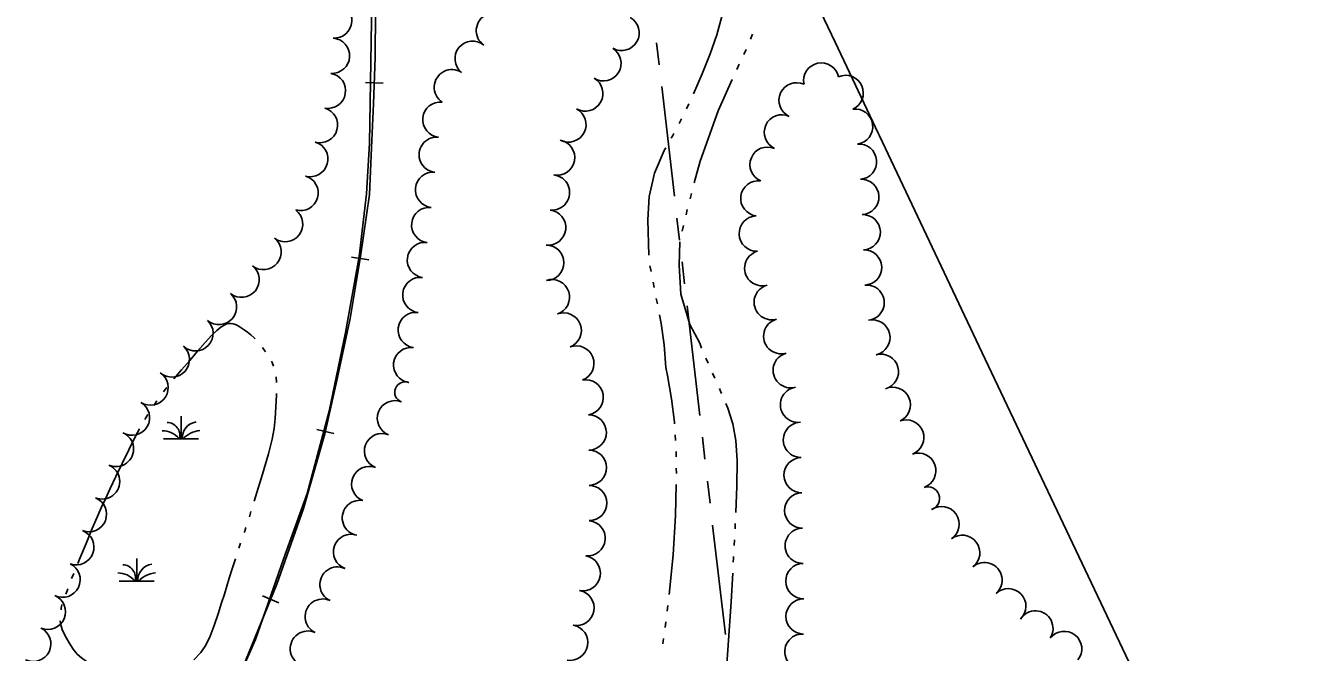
# Model space of a CAD drawing. Extents: x -25029 to 2274964, y -81170 to 687028.
# Drawn here: x -3559 to -2842, y -63252 to -62897 of the extents above; entities that cross this region are included whole.
import ezdxf

# ---------------------------------------------------------------- set-up
doc = ezdxf.new("R2010")
doc.units = 0
for name, color, linetype in [('DIVISIONS', 7, 'Continuous'), ('DV_X_Corp_Line', 7, 'Continuous'), ('RD_X_RR_1', 7, 'Continuous'), ('RR', 7, 'Continuous'), ('TREES', 7, 'Continuous'), ('WATER', 7, 'Continuous')]:
    doc.layers.add(name, color=color, linetype=linetype)

msp = doc.modelspace()

# ---------------------------------------------------------------- linework, layer by layer
at = {"layer": 'DIVISIONS'}
for p, q in [((-3201.66, -62906.72), (-3200.22, -62919.14)), ((-3198.78, -62931.55), (-3191.58, -62993.64)), ((-3190.14, -63006.06), (-3188.7, -63018.47)), ((-3187.26, -63030.89), (-3185.82, -63043.31)), ((-3184.38, -63055.72), (-3177.18, -63117.81)), ((-3175.74, -63130.22), (-3174.3, -63142.64)), ((-3172.86, -63155.06), (-3171.42, -63167.47)), ((-3169.98, -63179.89), (-3162.77, -63241.97))]:
    msp.add_line(p, q, dxfattribs=at)
at = {"layer": 'DV_X_Corp_Line'}
for p, q in [((-3104.83, -62897.74), (-3145.86, -62811.18)), ((-3104.83, -62897.74), (-3145.86, -62811.18)), ((-3145.86, -62811.18), (-3104.83, -62897.74)), ((-3145.86, -62811.18), (-3104.83, -62897.74)), ((-3100.69, -62906.48), (-3104.83, -62897.74)), ((-3100.69, -62906.48), (-3104.83, -62897.74)), ((-3104.83, -62897.74), (-3100.69, -62906.48)), ((-3104.83, -62897.74), (-3100.69, -62906.48)), ((-3076.16, -62958.23), (-3100.69, -62906.48)), ((-3076.16, -62958.23), (-3100.69, -62906.48)), ((-3100.69, -62906.48), (-3076.16, -62958.23)), ((-3100.69, -62906.48), (-3076.16, -62958.23)), ((-3075.57, -62959.47), (-3076.16, -62958.23)), ((-3075.57, -62959.47), (-3076.16, -62958.23)), ((-3076.16, -62958.23), (-3075.57, -62959.47)), ((-3076.16, -62958.23), (-3075.57, -62959.47)), ((-3017.36, -63082.27), (-3075.57, -62959.47)), ((-3017.36, -63082.27), (-3075.57, -62959.47)), ((-3075.57, -62959.47), (-3017.36, -63082.27)), ((-3075.57, -62959.47), (-3017.36, -63082.27)), ((-2841.75, -63452.76), (-3017.36, -63082.27)), ((-2841.75, -63452.76), (-3017.36, -63082.27)), ((-3017.36, -63082.27), (-2841.75, -63452.76)), ((-3017.36, -63082.27), (-2841.75, -63452.76))]:
    msp.add_line(p, q, dxfattribs=at)
at = {"layer": 'RD_X_RR_1'}
msp.add_lwpolyline([(-3474.93, -63349.36), (-3428.58, -63244.79), (-3412.81, -63199.18), (-3399.44, -63161.97), (-3387.01, -63115.38), (-3377.66, -63070.77), (-3370.06, -63027.85), (-3365.92, -62992.22), (-3364.16, -62963.51), (-3362.67, -62871.29), (-3362.15, -62780.62), (-3361.43, -62661.68), (-3359.77, -62629.76), (-3356.01, -62597.88), (-3350.74, -62564.61), (-3343.79, -62534.33), (-3333.57, -62504.26), (-3318.11, -62463.65), (-3310.13, -62447.37)], dxfattribs=at)
at = {"layer": 'RR'}
for p, q in [((-3366.41, -62929.23), (-3356.42, -62929.59)), ((-3374.4, -63028.14), (-3364.54, -63029.77)), ((-3394.01, -63125.88), (-3384.25, -63128.06)), ((-3424.65, -63220.1), (-3415.41, -63223.9))]:
    msp.add_line(p, q, dxfattribs=at)
msp.add_lwpolyline([(-3360.69, -62888.91), (-3360.89, -62915.02), (-3361.85, -62941.36), (-3363.04, -62966.3), (-3364.11, -62992.75), (-3369.28, -63027.82), (-3375.11, -63062.89), (-3382.67, -63098.09), (-3389.42, -63128.3), (-3401.44, -63170.5), (-3416.49, -63213.39), (-3439.49, -63269.27)], dxfattribs=at)
at = {"layer": 'TREES'}
msp.add_line((-3046.02, -63171.1), (-3046.02, -63171.1), dxfattribs=at)
for centre, radius, start, end in [((-3384.13, -62894.12), 10, 266.35377, 86.35377), ((-3293.73, -62899.83), 10, 54.90096, 234.90096), ((-3221.51, -62901.15), 10, 240.3599, 60.3599), ((-3385.37, -62914.09), 10, 266.56292, 86.56292), ((-3305.79, -62915.77), 10, 50.90622, 230.90622), ((-3231.76, -62918.32), 10, 237.9829, 57.9829), ((-3317.53, -62931.93), 10, 57.09331, 237.09331), ((-3108.47, -62928.12), 10, 12.23878, 192.23878), ((-3387.68, -62933.92), 10, 260.09961, 80.09961), ((-3242.04, -62935.47), 10, 240.13599, 60.13599), ((-3094.7, -62935.17), 10, 293.59486, 113.59486), ((-3122.42, -62939.33), 10, 65.31017, 245.31017), ((-3324, -62950.27), 10, 84.03247, 264.03247), ((-3392.15, -62953.38), 10, 254.03306, 74.03306), ((-3251.6, -62953.03), 10, 242.71147, 62.71147), ((-3130.77, -62957.5), 10, 65.31017, 245.31017), ((-3089.36, -62954.24), 10, 277.68199, 97.68199), ((-3397.66, -62972.61), 10, 254.03306, 74.03306), ((-3326.08, -62970.16), 10, 84.03246, 264.03246), ((-3257.99, -62971.75), 10, 259.62483, 79.62483), ((-3087.15, -62974.11), 10, 274.97988, 94.97988), ((-3138.87, -62975.78), 10, 66.92799, 246.92799), ((-3403.16, -62991.84), 10, 254.03306, 74.03306), ((-3328.16, -62990.05), 10, 84.03247, 264.03247), ((-3260.88, -62991.53), 10, 263.7283, 83.7283), ((-3144.09, -62994.9), 10, 82.53819, 262.53819), ((-3085.85, -62994.06), 10, 272.45336, 92.45336), ((-3330.33, -63009.93), 10, 83.51149, 263.51149), ((-3411.91, -63009.46), 10, 233.13685, 53.13685), ((-3263.07, -63011.41), 10, 263.72829, 83.72829), ((-3144.98, -63014.81), 10, 92.32034, 272.32034), ((-3085.05, -63014.05), 10, 272.18611, 92.18611), ((-3424.13, -63025.28), 10, 231.51961, 51.51961), ((-3332.76, -63029.78), 10, 82.52385, 262.52385), ((-3264.11, -63031.35), 10, 270.30176, 90.30176), ((-3141.89, -63034.43), 10, 105.59181, 285.59181), ((-3084.28, -63034.03), 10, 272.18611, 92.18611), ((-3436.57, -63040.94), 10, 231.51962, 51.51962), ((-3335.36, -63049.61), 10, 82.52385, 262.52385), ((-3260.92, -63050.85), 10, 288.26046, 108.26046), ((-3449.3, -63056.37), 10, 229.46427, 49.46427), ((-3136.51, -63053.69), 10, 105.59181, 285.59181), ((-3082.87, -63053.97), 10, 275.89292, 95.89293), ((-3462.61, -63071.28), 10, 227.0125, 47.0125), ((-3337.97, -63069.44), 10, 82.52385, 262.52385), ((-3254.23, -63069.69), 10, 290.84389, 110.84389), ((-3131.14, -63072.96), 10, 105.59181, 285.59181), ((-3079.6, -63073.67), 10, 282.96764, 102.96764), ((-3476.03, -63086.12), 10, 228.74617, 48.74617), ((-3340.57, -63089.27), 10, 82.52385, 262.52385), ((-3247.11, -63088.38), 10, 290.84388, 110.84388), ((-3125.76, -63092.22), 10, 105.59181, 285.59181), ((-3074.75, -63093.06), 10, 285.12474, 105.12474), ((-3488.04, -63102.04), 10, 237.16381, 57.16381), ((-3344, -63104.65), 5.86, 68.69925, 248.69925), ((-3241.86, -63107.58), 10, 279.77658, 99.77658), ((-3121.66, -63111.75), 10, 98.13483, 278.13483), ((-3068.03, -63111.84), 10, 294.24936, 114.24936), ((-3498.56, -63119.04), 10, 239.36881, 59.36881), ((-3349.76, -63119.42), 10, 68.69925, 248.69925), ((-3240.1, -63127.43), 10, 270.35957, 90.35957), ((-3120.01, -63131.65), 10, 91.32136, 271.32136), ((-3060.42, -63130.32), 10, 290.55519, 110.55519), ((-3507.64, -63136.82), 10, 246.53731, 66.53731), ((-3357.02, -63138.05), 10, 68.69925, 248.69925), ((-3239.97, -63147.43), 10, 270.35956, 90.35956), ((-3119.61, -63151.65), 10, 90.96355, 270.96355), ((-3053.63, -63149.13), 10, 289.09862, 109.09862), ((-3515.44, -63155.23), 10, 247.50515, 67.50515), ((-3364.29, -63156.69), 10, 68.69925, 248.69925), ((-3239.85, -63167.43), 10, 270.35957, 90.35957), ((-3048.19, -63164.84), 6.63, 289.0948, 109.0948), ((-3522.92, -63173.78), 10, 248.57201, 68.57201), ((-3119.28, -63171.64), 10, 90.96355, 270.96355), ((-3369.57, -63175.87), 10, 80.49389, 260.49389), ((-3040.42, -63179.38), 10, 304.1045, 124.1045), ((-3240.75, -63187.39), 10, 264.44752, 84.44752), ((-3530.04, -63192.47), 10, 249.74774, 69.74774), ((-3374.61, -63195.14), 10, 70.1768, 250.1768), ((-3118.94, -63191.64), 10, 90.96354, 270.96354), ((-3028.76, -63195.62), 10, 307.24234, 127.24234), ((-3243.49, -63207.18), 10, 259.78903, 79.78903), ((-3118.61, -63211.64), 10, 90.96355, 270.96355), ((-3016.14, -63211.13), 10, 311.03099, 131.03099), ((-3537.85, -63210.86), 10, 244.2, 64.2), ((-3382.21, -63213.62), 10, 65.16829, 245.16829), ((-3002.68, -63225.91), 10, 313.61979, 133.61979), ((-3546.12, -63229.06), 10, 246.94871, 66.94871), ((-3390.6, -63231.77), 10, 65.16829, 245.16829), ((-3247.04, -63226.86), 10, 259.78903, 79.78903), ((-3118.49, -63231.64), 10, 89.68168, 269.68168), ((-2987.34, -63238.51), 10, 327.56801, 147.56801), ((-3250.58, -63246.55), 10, 259.78903, 79.78903), ((-3554.46, -63247.23), 10, 243.71768, 63.71768), ((-3399, -63249.92), 10, 65.16829, 245.16829), ((-3119.17, -63251.62), 10, 86.42878, 266.42878), ((-2971.07, -63250.1), 10, 321.494, 141.494)]:
    msp.add_arc(centre, radius, start, end, dxfattribs=at)
at = {"layer": 'WATER'}
for p, q in [((-3147.47, -62901.81), (-3148.54, -62904.75)), ((-3150.97, -62910.49), (-3152.39, -62913.28)), ((-3155.04, -62918.94), (-3156.32, -62921.79)), ((-3183.48, -62941.28), (-3184.82, -62944.1)), ((-3187.54, -62949.73), (-3188.98, -62952.5)), ((-3181.94, -62992.12), (-3182.74, -62995.14)), ((-3184.32, -63001.19), (-3185.03, -63004.23)), ((-3186.44, -63010.32), (-3187.15, -63013.36)), ((-3205.42, -63033.17), (-3204.82, -63036.23)), ((-3203.63, -63042.37), (-3203.04, -63045.44)), ((-3201.84, -63051.57), (-3201.25, -63054.64)), ((-3173.76, -63085.36), (-3172.51, -63088.23)), ((-3169.99, -63093.95), (-3168.7, -63096.8)), ((-3417, -63096.05), (-3416.82, -63099.17)), ((-3486.22, -63112.11), (-3484.49, -63109.51)), ((-3491.19, -63120.05), (-3489.59, -63117.37)), ((-3470.68, -63118.33), (-3470.68, -63131.13)), ((-3191.2, -63128.87), (-3191.01, -63131.99)), ((-3480.68, -63131.13), (-3460.88, -63131.13)), ((-3190.7, -63138.23), (-3190.66, -63141.36)), ((-3190.56, -63147.61), (-3190.51, -63150.73)), ((-3431.2, -63172.31), (-3432.13, -63175.3)), ((-3157.13, -63179.01), (-3157.29, -63182.14)), ((-3437.05, -63190.13), (-3438.05, -63193.09)), ((-3157.61, -63188.38), (-3157.77, -63191.5)), ((-3529.13, -63201.6), (-3528.16, -63199.24)), ((-3495.82, -63198.94), (-3495.82, -63211.74)), ((-3532.69, -63210.27), (-3531.5, -63207.38)), ((-3505.82, -63211.74), (-3486.02, -63211.74)), ((-3195.37, -63225.52), (-3195.75, -63228.62)), ((-3196.53, -63234.82), (-3196.91, -63237.93)), ((-3197.69, -63244.13), (-3198.12, -63247.22))]:
    msp.add_line(p, q, dxfattribs=at)
for points in [[(-3161.63, -62876.36), (-3162.37, -62880.97), (-3164.72, -62891.8), (-3167.68, -62902.3), (-3171.37, -62913.01), (-3175.9, -62924.38), (-3180.83, -62935.62)], [(-3158.88, -62927.49), (-3166.86, -62945.23), (-3177.05, -62973.73), (-3180.33, -62986.08)], [(-3191.86, -62958.05), (-3192.45, -62959.2), (-3193.37, -62960.78)], [(-3196.52, -62966.18), (-3197.23, -62967.4), (-3197.43, -62967.71), (-3202.84, -62980.52), (-3205.89, -62993.75), (-3206.57, -63006.98), (-3206, -63026.96)], [(-3188.56, -63019.45), (-3188.58, -63019.53), (-3188.92, -63032.76), (-3187.91, -63049.04), (-3182.82, -63066.35), (-3177.3, -63076.94), (-3176.46, -63079.16), (-3176.25, -63079.63)], [(-3200.06, -63060.78), (-3199.11, -63065.67), (-3197.41, -63077.88), (-3196.54, -63090.69), (-3195.58, -63095.23), (-3193.24, -63108.41), (-3191.64, -63121.67), (-3191.58, -63122.63)], [(-3474.93, -63097.15), (-3470.58, -63092.08), (-3465.89, -63086.68), (-3461.38, -63081.39), (-3457.22, -63076.54), (-3453.57, -63072.54), (-3450.57, -63069.69), (-3448.19, -63067.82), (-3446.35, -63066.67), (-3444.95, -63065.99), (-3443.8, -63065.68), (-3442.67, -63065.66), (-3441.38, -63065.89), (-3439.94, -63066.37), (-3438.37, -63067.12), (-3436.71, -63068.15), (-3434.98, -63069.39), (-3433.21, -63070.72), (-3431.38, -63072.13), (-3429.38, -63073.9), (-3428.8, -63074.52)], [(-3424.76, -63079.29), (-3424.33, -63079.83), (-3422.95, -63081.83)], [(-3419.67, -63087.14), (-3419.31, -63087.76), (-3418.39, -63089.99)], [(-3480.79, -63104.47), (-3479.86, -63103.21), (-3478.88, -63102)], [(-3416.84, -63105.42), (-3416.85, -63106.18), (-3417.15, -63113.09), (-3417.59, -63119.64), (-3418.17, -63125.26), (-3419.28, -63131.28), (-3421.37, -63139.53), (-3424.68, -63151.07), (-3428.57, -63163.9), (-3429.34, -63166.35)], [(-3166.13, -63102.49), (-3165.44, -63104.02), (-3164.88, -63105.35)], [(-3162.45, -63111.11), (-3161.35, -63113.72), (-3158.54, -63122.52), (-3156.85, -63131.95), (-3156.16, -63143.43), (-3156.28, -63157.9), (-3156.86, -63172.77)], [(-3521.01, -63181.96), (-3518.24, -63175.44), (-3515.94, -63170.22), (-3513.61, -63165.1), (-3510.86, -63159.16), (-3507.67, -63152.38), (-3504.15, -63145.01), (-3500.39, -63137.29), (-3496.47, -63129.55), (-3494.26, -63125.49)], [(-3190.53, -63156.98), (-3190.96, -63174.53), (-3192.35, -63196.73), (-3194.61, -63219.32)], [(-3528.16, -63199.24), (-3524.52, -63190.4), (-3521.01, -63181.96)], [(-3434.06, -63181.24), (-3434.74, -63183.32), (-3435.04, -63184.21)], [(-3440, -63199.02), (-3441.8, -63204.68), (-3443.46, -63210.01), (-3444.89, -63214.6), (-3446.26, -63219.01), (-3447.83, -63224.03), (-3449.77, -63230.16), (-3452, -63236.76), (-3454.33, -63242.89), (-3456.72, -63247.9), (-3459.64, -63252.17), (-3463.52, -63256.23)], [(-3158.08, -63197.74), (-3158.13, -63198.63), (-3158.26, -63200.86)], [(-3158.62, -63207.1), (-3159.55, -63223.36), (-3161.14, -63248.02), (-3162.75, -63269.46)], [(-3536, -63219.04), (-3535.3, -63217.15), (-3534.92, -63216.11)], [(-3538.69, -63227.98), (-3538.57, -63226.97), (-3538.44, -63225.99), (-3538.18, -63225.05), (-3538.13, -63224.92)], [(-3493.2, -63271.03), (-3495.63, -63270.61), (-3499.84, -63269.61), (-3503.73, -63268.49), (-3506.94, -63267.35), (-3509.83, -63266.04), (-3512.96, -63264.33), (-3516.68, -63262.11), (-3520.63, -63259.62), (-3524.27, -63257.22), (-3527.19, -63255.13), (-3529.6, -63252.96), (-3531.85, -63250.21), (-3534.17, -63246.57), (-3536.33, -63242.58), (-3537.98, -63239.01), (-3538.88, -63236.4), (-3539.19, -63234.46), (-3539.18, -63234.21)]]:
    msp.add_lwpolyline(points, dxfattribs=at)
for centre, radius, start, end in [((-3479.03, -63129.38), 7.64, 346.73685, 87.26205), ((-3461.01, -63130.53), 9.09, 97.75656, 183.81906), ((-3481.32, -63138.73), 12.28, 39.591, 90.74772), ((-3458.99, -63141), 14.6, 94.47765, 137.47447), ((-3506.46, -63219.34), 12.28, 39.591, 90.74772), ((-3504.17, -63209.99), 7.64, 346.73685, 87.26205), ((-3486.15, -63211.14), 9.09, 97.75656, 183.81906), ((-3484.13, -63221.61), 14.6, 94.47765, 137.47447)]:
    msp.add_arc(centre, radius, start, end, dxfattribs=at)

doc.saveas('drawing.dxf')
